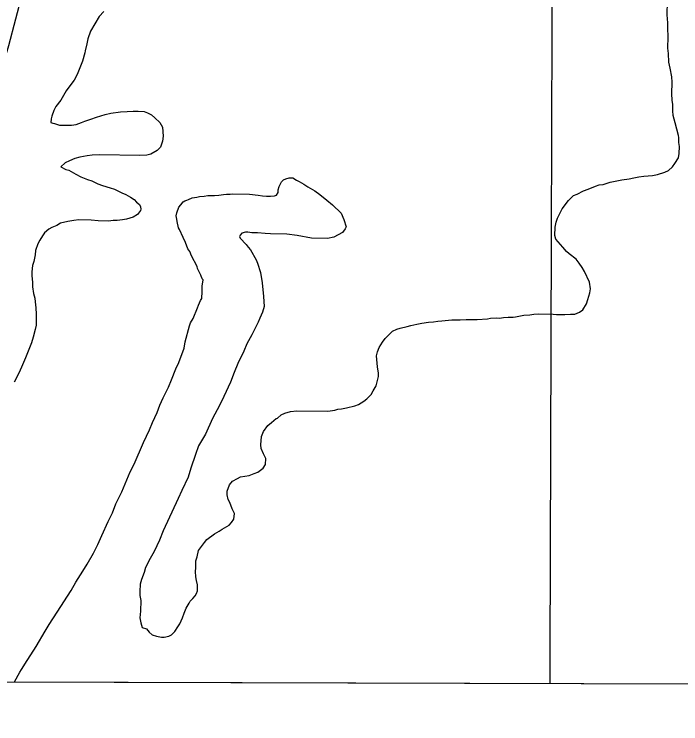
# Model space of a CAD drawing. Extents: x 3161514 to 3199414, y 831166 to 856601.
# Drawn here: x 3169969 to 3171172, y 836546 to 837826 of the extents above; entities that cross this region are included whole.
import ezdxf

# ---------------------------------------------------------------- set-up
doc = ezdxf.new("R2010")
doc.units = 0
for name, color, linetype in [('V-GRID-FRAM', 7, 'Continuous'), ('V-GRID-MAJR', 7, 'Continuous'), ('V-SITE-VEGE', 7, 'Continuous'), ('V-TOPO-SHOR', 7, 'Continuous')]:
    doc.layers.add(name, color=color, linetype=linetype)

msp = doc.modelspace()

# ---------------------------------------------------------------- linework, layer by layer
at = {"layer": 'V-GRID-FRAM'}
msp.add_lwpolyline([(3165761, 854820), (3197144.3, 854733.3), (3197102, 836546.1), (3165702.9, 836632.9), (3165761, 854820)], dxfattribs=at)
at = {"layer": 'V-GRID-MAJR'}
msp.add_spline([(3170936, 836618.4), (3170954.6, 842678.9), (3170973.1, 848741.2), (3170991.6, 854803.7), (3170991.6, 854805.6)], degree=3, dxfattribs=at)
at = {"layer": 'V-SITE-VEGE'}
for p, q in [((3171147.5, 837825), (3171147.8, 837849)), ((3170131.3, 837831.2), (3170122.7, 837822.3)), ((3171148.6, 837810.7), (3171147.5, 837825)), ((3170122.7, 837822.3), (3170106.8, 837795.9)), ((3171148.5, 837801), (3171148.6, 837810.7)), ((3171148.9, 837785.4), (3171148.5, 837801)), ((3170106.8, 837795.9), (3170102.1, 837781.7)), ((3170102.1, 837781.7), (3170100.7, 837772.7)), ((3171148.6, 837765.3), (3171148.9, 837785.4)), ((3170100.7, 837772.7), (3170097.3, 837760.4)), ((3171149.8, 837755.6), (3171148.6, 837765.3)), ((3170096.6, 837756.5), (3170092.5, 837741.7)), ((3170097.3, 837760.4), (3170096.6, 837756.5)), ((3171150.2, 837740), (3171149.8, 837755.6)), ((3170092.5, 837741.7), (3170089.1, 837732.6)), ((3171152.7, 837729), (3171150.2, 837740)), ((3170089.1, 837732.6), (3170083.1, 837717.8)), ((3171155.7, 837713.4), (3171152.7, 837729)), ((3170083.1, 837717.8), (3170077.7, 837707.5)), ((3171156.2, 837703.7), (3171155.7, 837713.4)), ((3170077.7, 837707.5), (3170067.8, 837694.7)), ((3171155.9, 837682.9), (3171156.2, 837703.7)), ((3170063.2, 837688.3), (3170053.3, 837671.5)), ((3170067.8, 837694.7), (3170063.2, 837688.3)), ((3170053.3, 837671.5), (3170044.7, 837660)), ((3171156.4, 837671.2), (3171155.9, 837682.9)), ((3171157.6, 837663.5), (3171156.4, 837671.2)), ((3170044.7, 837660), (3170040.7, 837652.9)), ((3171157.4, 837651.8), (3171157.6, 837663.5)), ((3170040.7, 837652.9), (3170037.3, 837642.6)), ((3170133.3, 837645.2), (3170143.7, 837647.6)), ((3170143.7, 837647.6), (3170161.2, 837650)), ((3170161.2, 837650), (3170172.9, 837651.1)), ((3170172.9, 837651.1), (3170183.9, 837651.6)), ((3170183.9, 837651.6), (3170193, 837651.5)), ((3170193, 837651.5), (3170204, 837650.7)), ((3170204, 837650.7), (3170209.8, 837648.6)), ((3170209.8, 837648.6), (3170216.9, 837644.7)), ((3171158, 837643.4), (3171157.4, 837651.8)), ((3170035.9, 837637.4), (3170035.2, 837631)), ((3170037.3, 837642.6), (3170035.9, 837637.4)), ((3170090.9, 837630.8), (3170096.8, 837633.4)), ((3170096.8, 837633.4), (3170107.9, 837637.1)), ((3170107.9, 837637.1), (3170117.7, 837640.8)), ((3170117.7, 837640.8), (3170133.3, 837645.2)), ((3170216.9, 837644.7), (3170223.3, 837639.4)), ((3170223.3, 837639.4), (3170232.2, 837630.8)), ((3171161.7, 837630.3), (3171158, 837643.4)), ((3170035.2, 837631), (3170039.1, 837629.6)), ((3170039.1, 837629.6), (3170042.3, 837628.9)), ((3170042.3, 837628.9), (3170051.3, 837626.2)), ((3170051.3, 837626.2), (3170072.7, 837625.9)), ((3170072.7, 837625.9), (3170081.2, 837627.1)), ((3170081.2, 837627.1), (3170090.9, 837630.8)), ((3170232.2, 837630.8), (3170236.7, 837622.3)), ((3170236.7, 837622.3), (3170238.4, 837606.1)), ((3171167.8, 837607.6), (3171161.7, 837630.3)), ((3171168.4, 837603.7), (3171167.8, 837607.6)), ((3170237, 837597.1), (3170233.6, 837586.7)), ((3170238.4, 837606.1), (3170237, 837597.1)), ((3171168.3, 837594.6), (3171168.4, 837603.7)), ((3171169.5, 837587.5), (3171168.3, 837594.6)), ((3170233.6, 837586.7), (3170227, 837580.4)), ((3171169.3, 837575.1), (3171169.5, 837587.5)), ((3170101.1, 837571.1), (3170087.5, 837568.7)), ((3170110.2, 837572.2), (3170101.1, 837571.1)), ((3170123.2, 837572.7), (3170110.2, 837572.2)), ((3170195.8, 837571.7), (3170123.2, 837572.7)), ((3170208.7, 837572.2), (3170195.8, 837571.7)), ((3170215.9, 837574), (3170208.7, 837572.2)), ((3170227, 837580.4), (3170215.9, 837574)), ((3171167.9, 837567.4), (3171169.3, 837575.1)), ((3170061.4, 837558), (3170053.5, 837551)), ((3170069.3, 837561.8), (3170061.4, 837558)), ((3170079, 837566.2), (3170069.3, 837561.8)), ((3170087.5, 837568.7), (3170079, 837566.2)), ((3171156.7, 837550.7), (3171161.3, 837557.1)), ((3171161.3, 837557.1), (3171167.9, 837567.4)), ((3170053.5, 837551), (3170062.6, 837546.3)), ((3170062.6, 837546.3), (3170067.7, 837545)), ((3170067.7, 837545), (3170080.6, 837537.7)), ((3171142.9, 837541.2), (3171149.5, 837544.3)), ((3171149.5, 837544.3), (3171156.7, 837550.7)), ((3170080.6, 837537.7), (3170089.6, 837533)), ((3170089.6, 837533), (3170101.8, 837528.3)), ((3170459.6, 837529.2), (3170465.5, 837531)), ((3170465.5, 837531), (3170472, 837531)), ((3170472, 837531), (3170478.4, 837527)), ((3171078.6, 837529.1), (3171087.1, 837530.9)), ((3171087.1, 837530.9), (3171096.2, 837532.7)), ((3171096.2, 837532.7), (3171105.3, 837533.9)), ((3171105.3, 837533.9), (3171120.8, 837535.6)), ((3171120.8, 837535.6), (3171129.9, 837537.4)), ((3171129.9, 837537.4), (3171142.9, 837541.2)), ((3170101.8, 837528.3), (3170109.6, 837525.6)), ((3170109.6, 837525.6), (3170120.5, 837520.2)), ((3170120.5, 837520.2), (3170128.9, 837517.5)), ((3170447.1, 837515.7), (3170451.8, 837524.1)), ((3170451.8, 837524.1), (3170455.1, 837527.3)), ((3170455.1, 837527.3), (3170459.6, 837529.2)), ((3170478.4, 837527), (3170483.5, 837524.3)), ((3170483.5, 837524.3), (3170491.9, 837519.7)), ((3170491.9, 837519.7), (3170499, 837515)), ((3171018.2, 837516.3), (3171024.7, 837518.2)), ((3171024.7, 837518.2), (3171031.8, 837519.4)), ((3171031.8, 837519.4), (3171044.8, 837523.1)), ((3171044.8, 837523.1), (3171065.6, 837527.3)), ((3171065.6, 837527.3), (3171078.6, 837529.1)), ((3170128.9, 837517.5), (3170142.5, 837512.8)), ((3170142.5, 837512.8), (3170150.2, 837510.8)), ((3170150.2, 837510.8), (3170159.9, 837506.1)), ((3170159.9, 837506.1), (3170163.7, 837504.1)), ((3170442.4, 837499.6), (3170445.7, 837504.7)), ((3170445.7, 837509.3), (3170447.1, 837515.7)), ((3170445.7, 837504.7), (3170445.7, 837509.3)), ((3170499, 837515), (3170511.8, 837507.7)), ((3170511.8, 837507.7), (3170520.8, 837501.1)), ((3170984.9, 837501.9), (3170996.6, 837507.5)), ((3170996.6, 837507.5), (3171005.1, 837510.6)), ((3171005.1, 837510.6), (3171018.2, 837516.3)), ((3170163.7, 837504.1), (3170170.8, 837500.8)), ((3170170.8, 837500.8), (3170179.2, 837496.1)), ((3170179.2, 837496.1), (3170185.6, 837492.1)), ((3170185.6, 837492.1), (3170190.1, 837487.5)), ((3170280.9, 837490.8), (3170284.1, 837492.1)), ((3170284.1, 837492.1), (3170290.6, 837495.2)), ((3170290.6, 837495.2), (3170299.1, 837496.4)), ((3170299.1, 837496.4), (3170303.6, 837497.6)), ((3170303.6, 837497.6), (3170312.1, 837498.2)), ((3170312.1, 837498.2), (3170318.6, 837499.4)), ((3170318.6, 837499.4), (3170330.9, 837499.2)), ((3170330.9, 837499.2), (3170338.7, 837499.7)), ((3170338.7, 837499.7), (3170347.1, 837500.9)), ((3170347.1, 837500.9), (3170352.3, 837501.5)), ((3170352.3, 837501.5), (3170358.8, 837501.4)), ((3170358.8, 837501.4), (3170363.3, 837502)), ((3170363.3, 837502), (3170393.8, 837501.6)), ((3170393.8, 837501.6), (3170409.3, 837500.1)), ((3170409.3, 837500.1), (3170417.1, 837498.7)), ((3170417.1, 837498.7), (3170424.8, 837497.9)), ((3170424.8, 837497.9), (3170432, 837497.8)), ((3170432, 837497.8), (3170439.1, 837498.4)), ((3170439.1, 837498.4), (3170442.4, 837499.6)), ((3170520.8, 837501.1), (3170533.6, 837490.6)), ((3170969.2, 837490.4), (3170978.4, 837499.3)), ((3170978.4, 837499.3), (3170984.9, 837501.9)), ((3170190.1, 837487.5), (3170195.2, 837482.9)), ((3170195.2, 837482.9), (3170197.1, 837479)), ((3170266.4, 837478.1), (3170269.7, 837482.5)), ((3170269.7, 837482.5), (3170274.3, 837487.7)), ((3170274.3, 837487.7), (3170277, 837489.6)), ((3170277, 837489.6), (3170280.9, 837490.8)), ((3170533.6, 837490.6), (3170543.9, 837482.7)), ((3170543.9, 837482.7), (3170559.2, 837467.5)), ((3170958, 837475), (3170969.2, 837490.4)), ((3170197, 837471.9), (3170191.7, 837464.8)), ((3170197.7, 837474.5), (3170197, 837471.9)), ((3170197.1, 837479), (3170197.7, 837474.5)), ((3170261.7, 837462.6), (3170263, 837467.7)), ((3170263, 837467.7), (3170266.4, 837478.1)), ((3170559.2, 837467.5), (3170564.3, 837455.8)), ((3170949.3, 837458.3), (3170958, 837475)), ((3170076.8, 837454.1), (3170066.4, 837452.3)), ((3170085.9, 837455.3), (3170076.8, 837454.1)), ((3170108, 837455), (3170085.9, 837455.3)), ((3170120.9, 837453.5), (3170108, 837455)), ((3170148.1, 837454.4), (3170139.7, 837453.2)), ((3170155.3, 837454.3), (3170148.1, 837454.4)), ((3170165, 837455.5), (3170155.3, 837454.3)), ((3170172.2, 837456.7), (3170165, 837455.5)), ((3170183.9, 837460.4), (3170172.2, 837456.7)), ((3170191.7, 837464.8), (3170183.9, 837460.4)), ((3170262.9, 837456.7), (3170261.7, 837462.6)), ((3170263.5, 837452.2), (3170262.9, 837456.7)), ((3170564.3, 837455.8), (3170568, 837442.8)), ((3170947.3, 837451.2), (3170949.3, 837458.3)), ((3170037.1, 837441.7), (3170031.9, 837438.5)), ((3170046.3, 837445.4), (3170037.1, 837441.7)), ((3170052.8, 837449.2), (3170046.3, 837445.4)), ((3170066.4, 837452.3), (3170052.8, 837449.2)), ((3170139.7, 837453.2), (3170120.9, 837453.5)), ((3170265.9, 837441.1), (3170263.5, 837452.2)), ((3170267.8, 837437.8), (3170265.9, 837441.1)), ((3170568, 837442.8), (3170566.6, 837438.9)), ((3170945, 837427.2), (3170945.2, 837442.1)), ((3170945.2, 837442.1), (3170947.3, 837451.2)), ((3170024, 837432.1), (3170020.7, 837426.3)), ((3170031.9, 837438.5), (3170024, 837432.1)), ((3170274.1, 837423.5), (3170267.8, 837437.8)), ((3170379.9, 837431.1), (3170377.2, 837427.9)), ((3170386.4, 837433), (3170379.9, 837431.1)), ((3170390.9, 837432.9), (3170386.4, 837433)), ((3170398, 837432.2), (3170390.9, 837432.9)), ((3170408.4, 837432), (3170398, 837432.2)), ((3170422, 837430.5), (3170408.4, 837432)), ((3170431.7, 837429.8), (3170422, 837430.5)), ((3170461.5, 837429.3), (3170431.7, 837429.8)), ((3170479.6, 837427.2), (3170461.5, 837429.3)), ((3170561.4, 837432.5), (3170546.3, 837424.3)), ((3170566.6, 837438.9), (3170561.4, 837432.5)), ((3170015.4, 837418.6), (3170012.1, 837412.2)), ((3170020.7, 837426.3), (3170015.4, 837418.6)), ((3170278.5, 837414.4), (3170274.1, 837423.5)), ((3170377.2, 837427.9), (3170375.9, 837425.3)), ((3170375.9, 837425.3), (3170377.1, 837422.1)), ((3170377.1, 837422.1), (3170388, 837410.9)), ((3170505.5, 837422.3), (3170479.6, 837427.2)), ((3170534.6, 837421.9), (3170505.5, 837422.3)), ((3170546.3, 837424.3), (3170534.6, 837421.9)), ((3170946.8, 837420.7), (3170945, 837427.2)), ((3170959, 837406.3), (3170946.8, 837420.7)), ((3170012.1, 837412.2), (3170008, 837399.9)), ((3170282.9, 837403.3), (3170278.5, 837414.4)), ((3170286.1, 837398.1), (3170282.9, 837403.3)), ((3170388, 837410.9), (3170391.2, 837406.3)), ((3170391.2, 837406.3), (3170395.6, 837401.1)), ((3170966, 837398.4), (3170959, 837406.3)), ((3170007.3, 837392.2), (3170004.5, 837379.9)), ((3170008, 837399.9), (3170007.3, 837392.2)), ((3170289.2, 837390.2), (3170286.1, 837398.1)), ((3170299.3, 837371.3), (3170289.2, 837390.2)), ((3170395.6, 837401.1), (3170405.8, 837383.4)), ((3170970.5, 837393.8), (3170966, 837398.4)), ((3170983.3, 837384.6), (3170970.5, 837393.8)), ((3170004.5, 837379.9), (3170002.5, 837372.8)), ((3170405.8, 837383.4), (3170408.3, 837376.9)), ((3170408.3, 837376.9), (3170413.9, 837360.6)), ((3170988.4, 837377.4), (3170983.3, 837384.6)), ((3170994.1, 837369.5), (3170988.4, 837377.4)), ((3170002.5, 837372.8), (3170001, 837361.8)), ((3170299.9, 837367.4), (3170299.3, 837371.3)), ((3170301.2, 837365.4), (3170299.9, 837367.4)), ((3170306.2, 837355.7), (3170301.2, 837365.4)), ((3170998.5, 837362.3), (3170994.1, 837369.5)), ((3170001, 837361.8), (3170000.9, 837354.7)), ((3170000.9, 837354.7), (3170002.1, 837342.3)), ((3170308.7, 837349.1), (3170306.2, 837355.7)), ((3170413.9, 837360.6), (3170416.9, 837341.8)), ((3171007.3, 837342.7), (3170998.5, 837362.3)), ((3170002.1, 837342.3), (3170002.6, 837334.6)), ((3170308.5, 837336.2), (3170309.9, 837342.6)), ((3170310, 837347.2), (3170308.7, 837349.1)), ((3170309.9, 837342.6), (3170310, 837347.2)), ((3170416.9, 837341.8), (3170419.1, 837317.2)), ((3171009.1, 837331.1), (3171007.3, 837342.7)), ((3170002.6, 837334.6), (3170004.4, 837322.2)), ((3170308.3, 837321.3), (3170308.5, 837336.2)), ((3171007.7, 837323.9), (3171009.1, 837331.1)), ((3170004.4, 837322.2), (3170006.8, 837313.8)), ((3170006.8, 837313.8), (3170008, 837301.4)), ((3170305.6, 837309.6), (3170307.6, 837313.5)), ((3170307.6, 837318), (3170308.3, 837321.3)), ((3170307.6, 837313.5), (3170307.6, 837318)), ((3170419.1, 837317.2), (3170420.2, 837299)), ((3171004.3, 837311.7), (3171007.7, 837323.9)), ((3170008, 837301.4), (3170008.6, 837296.9)), ((3170300.2, 837296.8), (3170301.6, 837301.3)), ((3170301.6, 837301.3), (3170305.6, 837309.6)), ((3170995, 837293), (3171001.6, 837303.9)), ((3171001.6, 837303.9), (3171004.3, 837311.7)), ((3170008.6, 837296.9), (3170009, 837284.6)), ((3170292.2, 837277.4), (3170300.2, 837296.8)), ((3170417.4, 837288.7), (3170412.7, 837277.7)), ((3170420.2, 837299), (3170417.4, 837288.7)), ((3170980.6, 837285.4), (3170989.1, 837288.6)), ((3170989.1, 837288.6), (3170995, 837293)), ((3170009, 837284.6), (3170008.8, 837265.1)), ((3170287.5, 837269.7), (3170292.2, 837277.4)), ((3170412.7, 837277.7), (3170409.4, 837270.6)), ((3170740.6, 837273.2), (3170758.8, 837274.9)), ((3170758.8, 837274.9), (3170773.7, 837274.7)), ((3170773.7, 837274.7), (3170784.8, 837275.8)), ((3170784.8, 837275.8), (3170804.8, 837275.5)), ((3170804.8, 837275.5), (3170823, 837276.6)), ((3170823, 837276.6), (3170828.9, 837277.8)), ((3170828.9, 837277.8), (3170838.6, 837278.3)), ((3170838.6, 837278.3), (3170845.1, 837278.2)), ((3170845.1, 837278.2), (3170852.2, 837279.4)), ((3170852.2, 837279.4), (3170860.6, 837280)), ((3170860.6, 837280), (3170869.7, 837279.8)), ((3170869.7, 837279.8), (3170873.6, 837280.4)), ((3170873.6, 837280.4), (3170888.6, 837283.5)), ((3170888.6, 837283.5), (3170899.6, 837284)), ((3170899.6, 837284), (3170906.7, 837285.2)), ((3170906.7, 837285.2), (3170915.2, 837285.7)), ((3170915.2, 837285.7), (3170941.7, 837285.3)), ((3170941.7, 837285.3), (3170947.6, 837284.6)), ((3170947.6, 837284.6), (3170962.5, 837284.4)), ((3170962.5, 837284.4), (3170972.8, 837284.9)), ((3170972.8, 837284.9), (3170980.6, 837285.4)), ((3170008.8, 837265.1), (3170007.4, 837257.4)), ((3170284.1, 837257.4), (3170285.5, 837263.9)), ((3170285.5, 837263.9), (3170287.5, 837269.7)), ((3170409.4, 837270.6), (3170402.7, 837257.7)), ((3170665.9, 837260), (3170678.3, 837263)), ((3170678.3, 837263), (3170684.8, 837264.9)), ((3170684.8, 837264.9), (3170695.8, 837267.3)), ((3170695.8, 837267.3), (3170704.9, 837269.1)), ((3170704.9, 837269.1), (3170716.6, 837270.9)), ((3170716.6, 837270.9), (3170725.7, 837271.4)), ((3170725.7, 837271.4), (3170733.5, 837272.6)), ((3170733.5, 837272.6), (3170740.6, 837273.2)), ((3170007.4, 837257.4), (3170003.3, 837243.8)), ((3170279.4, 837241.9), (3170284.1, 837257.4)), ((3170402.7, 837257.7), (3170398.1, 837248.1)), ((3170638.4, 837241.5), (3170651.6, 837254.3)), ((3170651.6, 837254.3), (3170659.4, 837258.1)), ((3170659.4, 837258.1), (3170665.9, 837260)), ((3170003.3, 837243.8), (3170000.6, 837233.5)), ((3170278, 837235.5), (3170279.4, 837241.9)), ((3170398.1, 837248.1), (3170388.8, 837231.4)), ((3170633.8, 837234.5), (3170638.4, 837241.5)), ((3170000.6, 837233.5), (3169989.8, 837206.4)), ((3170266.5, 837198.1), (3170275.9, 837223.8)), ((3170275.9, 837223.8), (3170278, 837235.5)), ((3170388.8, 837231.4), (3170383.4, 837218.5)), ((3170624.5, 837217.1), (3170627.8, 837224.8)), ((3170627.8, 837224.8), (3170633.8, 837234.5)), ((3170383.4, 837218.5), (3170372.7, 837195.9)), ((3170623.1, 837210), (3170624.5, 837217.1)), ((3169989.8, 837206.4), (3169982.5, 837189.7)), ((3170261.1, 837186.5), (3170266.5, 837198.1)), ((3170624.8, 837189.9), (3170623.1, 837210)), ((3169982.5, 837189.7), (3169977.8, 837178.7)), ((3170253.1, 837166.5), (3170261.1, 837186.5)), ((3170372.7, 837195.9), (3170366, 837179.8)), ((3170626.6, 837178.8), (3170624.8, 837189.9)), ((3169977.8, 837178.7), (3169969.1, 837162.6)), ((3170366, 837179.8), (3170359.3, 837162.4)), ((3170624.4, 837163.3), (3170626.5, 837173)), ((3170626.5, 837173), (3170626.6, 837178.8)), ((3170247.7, 837153.6), (3170253.1, 837166.5)), ((3170359.3, 837162.4), (3170347.3, 837136.7)), ((3170622.4, 837155.6), (3170624.4, 837163.3)), ((3170238.4, 837134.3), (3170247.7, 837153.6)), ((3170613.1, 837140.1), (3170617, 837146.6)), ((3170617, 837146.6), (3170622.4, 837155.6)), ((3170232.3, 837120.7), (3170238.4, 837134.3)), ((3170347.3, 837136.7), (3170339.9, 837120.6)), ((3170605.8, 837132.4), (3170613.1, 837140.1)), ((3170227, 837107.9), (3170232.3, 837120.7)), ((3170583.6, 837119.8), (3170590.8, 837122.3)), ((3170590.8, 837122.3), (3170599.9, 837128)), ((3170599.9, 837128), (3170605.8, 837132.4)), ((3170339.9, 837120.6), (3170327.3, 837096.8)), ((3170457.7, 837106.6), (3170468.1, 837109.7)), ((3170468.1, 837109.7), (3170479.1, 837110.9)), ((3170479.1, 837110.9), (3170534.9, 837110.1)), ((3170534.9, 837110.1), (3170547.9, 837111.9)), ((3170547.9, 837111.9), (3170553.1, 837113.7)), ((3170553.1, 837113.7), (3170559.6, 837114.3)), ((3170559.6, 837114.3), (3170568.7, 837116.1)), ((3170568.7, 837116.1), (3170583.6, 837119.8)), ((3170218.9, 837089.8), (3170227, 837107.9)), ((3170327.3, 837096.8), (3170314.6, 837068.4)), ((3170433.5, 837089.5), (3170442, 837097.1)), ((3170442, 837097.1), (3170444.6, 837097.7)), ((3170444.6, 837097.7), (3170451.2, 837103.5)), ((3170451.2, 837103.5), (3170457.7, 837106.6)), ((3170213.6, 837076.3), (3170218.9, 837089.8)), ((3170419, 837073.4), (3170426.9, 837084.4)), ((3170426.9, 837084.4), (3170433.5, 837089.5)), ((3170202.9, 837053.7), (3170213.6, 837076.3)), ((3170415.6, 837064.4), (3170419, 837073.4)), ((3170314.6, 837068.4), (3170302, 837047.8)), ((3170414.1, 837049.5), (3170415.6, 837064.4)), ((3170185.5, 837014.4), (3170202.9, 837053.7)), ((3170302, 837047.8), (3170296.6, 837031.7)), ((3170414.7, 837043), (3170414.1, 837049.5)), ((3170296.6, 837031.7), (3170287.8, 837007.2)), ((3170419.1, 837033.3), (3170414.7, 837043)), ((3170423.5, 837024.8), (3170419.1, 837033.3)), ((3170422.7, 837013.8), (3170423.5, 837024.8)), ((3170178.8, 837000.9), (3170185.5, 837014.4)), ((3170287.8, 837007.2), (3170283.1, 836991.1)), ((3170408.9, 837000.3), (3170418.7, 837007.3)), ((3170418.7, 837007.3), (3170422.7, 837013.8)), ((3170163.4, 836964.8), (3170178.8, 837000.9)), ((3170377.7, 836991.7), (3170393.3, 836994.1)), ((3170393.3, 836994.1), (3170402.4, 836997.8)), ((3170402.4, 836997.8), (3170408.9, 837000.3)), ((3170283.1, 836991.1), (3170271.7, 836967.2)), ((3170358, 836977.1), (3170363.3, 836984.1)), ((3170363.3, 836984.1), (3170372.5, 836988.5)), ((3170372.5, 836988.5), (3170377.7, 836991.7)), ((3170271.7, 836967.2), (3170265, 836952.4)), ((3170353.4, 836966.1), (3170358, 836977.1)), ((3170152.8, 836943), (3170163.4, 836964.8)), ((3170353.3, 836959), (3170353.4, 836966.1)), ((3170355.1, 836950.5), (3170353.3, 836959)), ((3170146.7, 836926.8), (3170152.8, 836943)), ((3170265, 836952.4), (3170253.7, 836928)), ((3170358.2, 836945.3), (3170355.1, 836950.5)), ((3170362.6, 836934.2), (3170358.2, 836945.3)), ((3170367.1, 836925.7), (3170362.6, 836934.2)), ((3170138.7, 836911.4), (3170146.7, 836926.8)), ((3170249.6, 836918.9), (3170238.3, 836894.5)), ((3170253.7, 836928), (3170249.6, 836918.9)), ((3170365.6, 836915.4), (3170367.1, 836925.7)), ((3170127.3, 836885.6), (3170138.7, 836911.4)), ((3170344.6, 836897.5), (3170357, 836904.5)), ((3170357, 836904.5), (3170361.6, 836909)), ((3170361.6, 836909), (3170365.6, 836915.4)), ((3170238.3, 836894.5), (3170231.6, 836877.7)), ((3170330.9, 836888.6), (3170339.4, 836893.7)), ((3170339.4, 836893.7), (3170344.6, 836897.5)), ((3170120, 836869.5), (3170127.3, 836885.6)), ((3170231.6, 836877.7), (3170221.6, 836857.1)), ((3170312.5, 836873.3), (3170317.1, 836878.5)), ((3170317.1, 836878.5), (3170330.9, 836888.6)), ((3170112.6, 836854.1), (3170120, 836869.5)), ((3170302, 836858.6), (3170312.5, 836873.3)), ((3170101.3, 836834.1), (3170112.6, 836854.1)), ((3170221.6, 836857.1), (3170214.9, 836844.2)), ((3170299.2, 836847.6), (3170302, 836858.6)), ((3170214.9, 836844.2), (3170206.3, 836828.1)), ((3170297, 836827.5), (3170297.2, 836839.9)), ((3170297.2, 836839.9), (3170299.2, 836847.6)), ((3170093.4, 836821.3), (3170101.3, 836834.1)), ((3170206.3, 836828.1), (3170203.6, 836819.1)), ((3170296.3, 836821.1), (3170297, 836827.5)), ((3170080.8, 836801.4), (3170093.4, 836821.3)), ((3170203.6, 836819.1), (3170198.8, 836806.2)), ((3170296.8, 836811.3), (3170296.3, 836821.1)), ((3170072.2, 836786.6), (3170080.8, 836801.4)), ((3170198.8, 836806.2), (3170196.8, 836797.8)), ((3170298, 836804.8), (3170296.8, 836811.3)), ((3170299.8, 836797), (3170298, 836804.8)), ((3170196.8, 836797.8), (3170195.9, 836784.9)), ((3170300.3, 836786), (3170299.8, 836797)), ((3170047, 836747.4), (3170072.2, 836786.6)), ((3170195.9, 836784.9), (3170195.8, 836777.7)), ((3170195.8, 836777.7), (3170197.7, 836768.6)), ((3170291.7, 836771.9), (3170295.7, 836777)), ((3170295.7, 836777), (3170298.3, 836781.5)), ((3170298.3, 836781.5), (3170300.3, 836786)), ((3170197.7, 836768.6), (3170197.4, 836749.2)), ((3170279.8, 836754.5), (3170285.1, 836763.5)), ((3170285.1, 836763.5), (3170287.1, 836767.4)), ((3170287.1, 836767.4), (3170291.7, 836771.9)), ((3170275.8, 836745.5), (3170279.8, 836754.5)), ((3170032.4, 836725.5), (3170047, 836747.4)), ((3170197.4, 836749.2), (3170195.9, 836737.5)), ((3170195.9, 836737.5), (3170197.8, 836728.4)), ((3170268.4, 836726.2), (3170273.1, 836737.1)), ((3170273.1, 836737.1), (3170275.8, 836745.5)), ((3170025.1, 836713.3), (3170032.4, 836725.5)), ((3170197.8, 836728.4), (3170200.2, 836720)), ((3170264.4, 836721), (3170268.4, 836726.2)), ((3170009.2, 836685.7), (3170025.1, 836713.3)), ((3170200.2, 836720), (3170208, 836717.3)), ((3170208, 836717.3), (3170213.1, 836711.4)), ((3170213.1, 836711.4), (3170218.2, 836706.8)), ((3170253.2, 836706.9), (3170259.1, 836712.7)), ((3170259.1, 836712.7), (3170264.4, 836721)), ((3170218.2, 836706.8), (3170225.9, 836704.1)), ((3170225.9, 836704.1), (3170235, 836702.7)), ((3170235, 836702.7), (3170240.2, 836702.6)), ((3170240.2, 836702.6), (3170248.6, 836704.4)), ((3170248.6, 836704.4), (3170253.2, 836706.9)), ((3169999.3, 836670.3), (3170009.2, 836685.7)), ((3169982.7, 836643.9), (3169992.7, 836660.6)), ((3169992.7, 836660.6), (3169999.3, 836670.3)), ((3169970.1, 836622), (3169979.4, 836639.4)), ((3169979.4, 836639.4), (3169982.7, 836643.9)), ((3169969.6, 836621.1), (3169970.1, 836622)), ((3172424.2, 836614.3), (3169969.6, 836621.1))]:
    msp.add_line(p, q, dxfattribs=at)
at = {"layer": 'V-TOPO-SHOR'}
msp.add_lwpolyline([(3169997.2, 837914.5), (3169959.3, 837769.2), (3169934, 837687.1), (3169927.7, 837668.2), (3169883.5, 837453.5), (3169839.3, 837213.5), (3169807.7, 837118.7), (3169788.8, 837074.5), (3169776.1, 836992.4), (3169795.1, 836916.6), (3169776.1, 836790.3), (3169776.1, 836720.8), (3169763.5, 836619.8)], dxfattribs=at)

doc.saveas('drawing.dxf')
